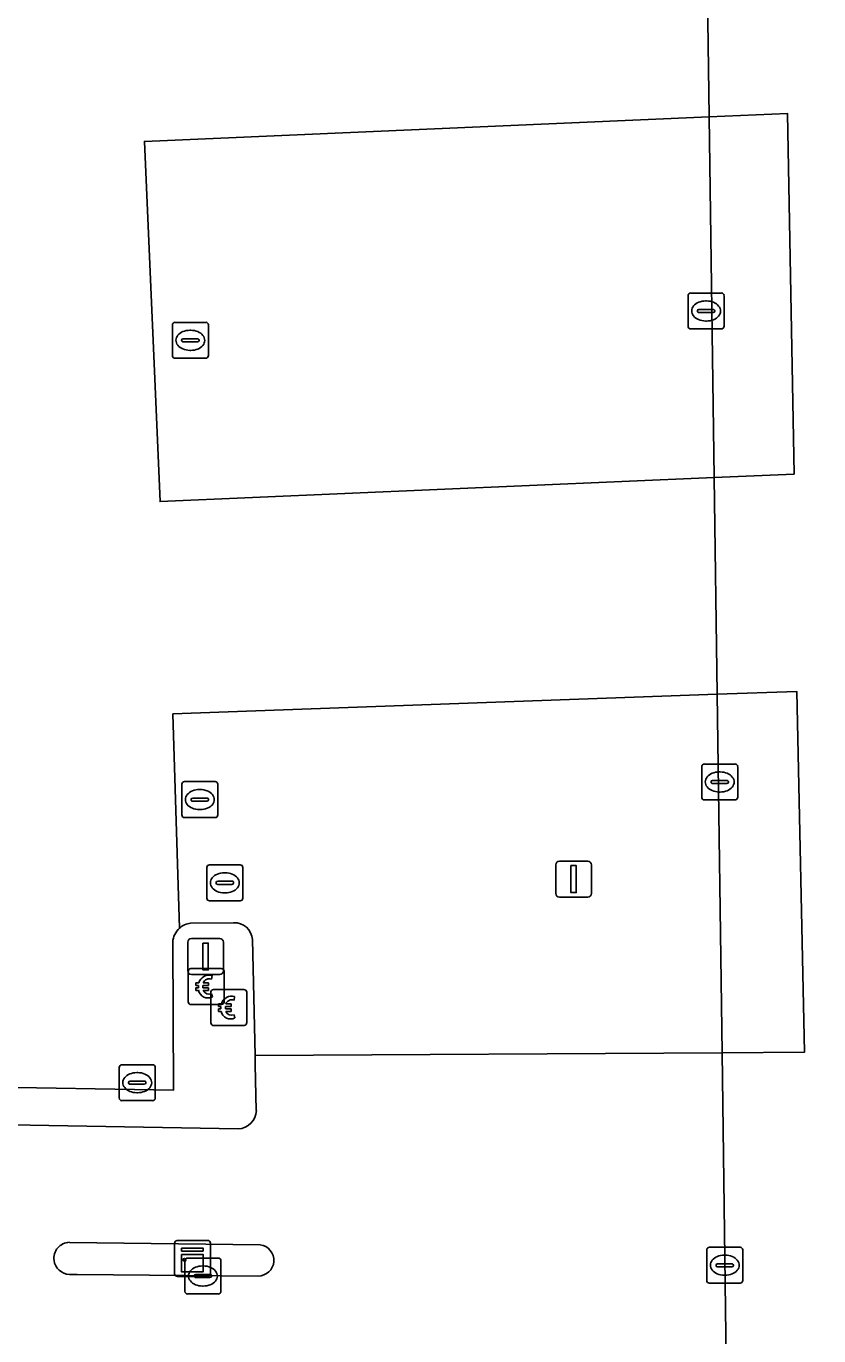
# Model space of a CAD drawing. Extents: x 161087 to 161926, y 382572 to 383873.
# Drawn here: x 161621.07 to 161643.12, y 383490.84 to 383527.28 of the extents above; entities that cross this region are included whole.
import ezdxf

# ---------------------------------------------------------------- set-up
doc = ezdxf.new("R2010")
doc.units = 0
for name, color, linetype in [('IMGEO_Betaalautomaat', 7, 'Continuous'), ('IMGEO_Kast', 7, 'Continuous'), ('IMGEO_Kolk', 7, 'Continuous'), ('IMGEO_Lichtmast', 7, 'Continuous'), ('IMGEO_Parkeervlak_gesloten', 7, 'Continuous'), ('IMGEO_Parkeervlak_open', 7, 'Continuous'), ('IMGEO_Rijbaan_lokaal_gesloten', 7, 'Continuous'), ('IMGEO_Rijbaan_lokaal_open', 7, 'Continuous'), ('IMGEO_Rioolput', 7, 'Continuous'), ('IMGEO_Verkeerseiland_gesloten', 7, 'Continuous'), ('IMGEO_Voetpad_open', 7, 'Continuous')]:
    doc.layers.add(name, color=color, linetype=linetype)

msp = doc.modelspace()

# ---------------------------------------------------------------- linework, layer by layer
at = {"layer": 'IMGEO_Betaalautomaat'}
for p, q in [((161625.583, 383500.136), (161625.583, 383500.977)), ((161625.583, 383500.977), (161625.583, 383500.136)), ((161625.658, 383501.06), (161626.499, 383501.06)), ((161626.499, 383501.06), (161625.658, 383501.06)), ((161626.582, 383500.986), (161626.582, 383500.145)), ((161626.582, 383500.145), (161626.582, 383500.986)), ((161625.866, 383500.524), (161625.866, 383500.592)), ((161625.987, 383500.592), (161625.987, 383500.524)), ((161626.245, 383500.865), (161626.228, 383500.765)), ((161626.21, 383499.551), (161626.21, 383500.392)), ((161626.21, 383500.392), (161626.21, 383499.551)), ((161626.232, 383500.359), (161626.254, 383500.272)), ((161626.285, 383500.475), (161627.126, 383500.475)), ((161627.126, 383500.475), (161626.285, 383500.475)), ((161626.872, 383500.28), (161626.855, 383500.18)), ((161627.209, 383500.401), (161627.209, 383499.56)), ((161627.209, 383499.56), (161627.209, 383500.401)), ((161626.508, 383500.061), (161625.667, 383500.061)), ((161625.667, 383500.061), (161626.508, 383500.061)), ((161626.493, 383499.939), (161626.493, 383500.007)), ((161626.614, 383500.007), (161626.614, 383499.939)), ((161627.135, 383499.476), (161626.294, 383499.476)), ((161626.294, 383499.476), (161627.135, 383499.476)), ((161626.859, 383499.774), (161626.881, 383499.687))]:
    msp.add_line(p, q, dxfattribs=at)
for points in [[(161625.866, 383500.592), (161625.797, 383500.592), (161625.797, 383500.661), (161625.876, 383500.661)], [(161625.871, 383500.455), (161625.797, 383500.455), (161625.797, 383500.524), (161625.866, 383500.524)], [(161625.998, 383500.661), (161626.145, 383500.661), (161626.145, 383500.592), (161625.987, 383500.592)], [(161625.987, 383500.524), (161626.145, 383500.524), (161626.145, 383500.455), (161626.001, 383500.455)], [(161626.493, 383500.007), (161626.424, 383500.007), (161626.424, 383500.076), (161626.503, 383500.076)], [(161626.498, 383499.87), (161626.424, 383499.87), (161626.424, 383499.939), (161626.493, 383499.939)], [(161626.625, 383500.076), (161626.772, 383500.076), (161626.772, 383500.007), (161626.614, 383500.007)], [(161626.614, 383499.939), (161626.772, 383499.939), (161626.772, 383499.87), (161626.628, 383499.87)]]:
    msp.add_lwpolyline(points, dxfattribs=at)
for centre, radius, start, end in [((161625.661, 383500.983), 0.0779, 92.4484, 184.2845), ((161625.661, 383500.983), 0.0779, 92.4484, 184.2845), ((161626.505, 383500.983), 0.0779, 2.4484, 94.2845), ((161626.505, 383500.983), 0.0779, 2.4484, 94.2845), ((161626.159, 383500.585), 0.293, 73.014, 165.0139), ((161626.165, 383500.598), 0.179, 69.3236, 159.5683), ((161626.132, 383500.51), 0.267, 191.8096, 297.0389), ((161626.165, 383500.525), 0.179, 202.7625, 291.8693), ((161626.288, 383500.398), 0.0779, 92.4484, 184.2845), ((161626.288, 383500.398), 0.0779, 92.4484, 184.2845), ((161626.786, 383500), 0.293, 73.014, 165.0139), ((161626.792, 383500.013), 0.179, 69.3236, 159.5683), ((161627.132, 383500.398), 0.0779, 2.4484, 94.2845), ((161627.132, 383500.398), 0.0779, 2.4484, 94.2845), ((161625.661, 383500.139), 0.0779, 182.4484, 274.2845), ((161625.661, 383500.139), 0.0779, 182.4484, 274.2845), ((161626.759, 383499.925), 0.267, 191.8096, 297.0389), ((161626.505, 383500.139), 0.0779, 272.4484, 4.2845), ((161626.505, 383500.139), 0.0779, 272.4484, 4.2845), ((161626.792, 383499.94), 0.179, 202.7625, 291.8693), ((161626.288, 383499.554), 0.0779, 182.4484, 274.2845), ((161626.288, 383499.554), 0.0779, 182.4484, 274.2845), ((161627.132, 383499.554), 0.0779, 272.4484, 4.2845), ((161627.132, 383499.554), 0.0779, 272.4484, 4.2845)]:
    msp.add_arc(centre, radius, start, end, dxfattribs=at)
at = {"layer": 'IMGEO_Kast'}
for p, q in [((161625.202, 383492.57), (161625.202, 383493.411)), ((161625.202, 383493.411), (161625.202, 383492.57)), ((161625.277, 383493.495), (161626.118, 383493.495)), ((161626.118, 383493.495), (161625.277, 383493.495)), ((161626.202, 383493.42), (161626.202, 383492.579)), ((161626.202, 383492.579), (161626.202, 383493.42)), ((161626.127, 383492.495), (161625.286, 383492.495)), ((161625.286, 383492.495), (161626.127, 383492.495))]:
    msp.add_line(p, q, dxfattribs=at)
for points in [[(161625.397, 383493.285), (161625.997, 383493.285), (161625.997, 383493.2), (161625.397, 383493.2), (161625.397, 383493.285)], [(161625.397, 383493.11), (161625.997, 383493.11), (161625.997, 383492.621), (161625.397, 383492.621), (161625.397, 383493.11)]]:
    msp.add_lwpolyline(points, dxfattribs=at)
msp.add_circle((161625.481, 383492.959), 0.0377, dxfattribs=at)
for centre, start, end in [((161625.28, 383493.417), 92.4484, 184.2845), ((161625.28, 383493.417), 92.4484, 184.2845), ((161626.124, 383493.417), 2.4484, 94.2845), ((161626.124, 383493.417), 2.4484, 94.2845), ((161625.28, 383492.573), 182.4484, 274.2845), ((161625.28, 383492.573), 182.4484, 274.2845), ((161626.124, 383492.573), 272.4484, 4.2845), ((161626.124, 383492.573), 272.4484, 4.2845)]:
    msp.add_arc(centre, 0.0779, start, end, dxfattribs=at)
at = {"layer": 'IMGEO_Kolk'}
for p, q in [((161639.562, 383519.856), (161640.414, 383519.856)), ((161639.487, 383518.93), (161639.487, 383519.782)), ((161639.975, 383519.636), (161640, 383519.636)), ((161640.488, 383519.782), (161640.488, 383518.93)), ((161639.746, 383519.35), (161639.746, 383519.362)), ((161640.184, 383519.313), (161639.786, 383519.313)), ((161639.789, 383519.399), (161640.187, 383519.399)), ((161640.23, 383519.362), (161640.23, 383519.35)), ((161625.14, 383518.114), (161625.14, 383518.966)), ((161625.215, 383519.04), (161626.067, 383519.04)), ((161625.628, 383518.82), (161625.653, 383518.82)), ((161626.141, 383518.966), (161626.141, 383518.114)), ((161640.414, 383518.856), (161639.562, 383518.856)), ((161639.998, 383519.076), (161639.973, 383519.076)), ((161625.399, 383518.534), (161625.399, 383518.546)), ((161625.837, 383518.497), (161625.439, 383518.497)), ((161625.442, 383518.583), (161625.84, 383518.583)), ((161625.883, 383518.546), (161625.883, 383518.534)), ((161626.067, 383518.04), (161625.215, 383518.04)), ((161625.651, 383518.26), (161625.626, 383518.26)), ((161639.941, 383506.752), (161640.793, 383506.752)), ((161639.866, 383505.826), (161639.866, 383506.678)), ((161640.354, 383506.532), (161640.379, 383506.532)), ((161640.867, 383506.678), (161640.867, 383505.826)), ((161625.404, 383505.336), (161625.404, 383506.188)), ((161625.479, 383506.262), (161626.331, 383506.262)), ((161625.892, 383506.042), (161625.917, 383506.042)), ((161626.405, 383506.188), (161626.405, 383505.336)), ((161640.125, 383506.246), (161640.125, 383506.258)), ((161640.563, 383506.209), (161640.165, 383506.209)), ((161640.168, 383506.295), (161640.566, 383506.295)), ((161640.609, 383506.258), (161640.609, 383506.246)), ((161625.663, 383505.756), (161625.663, 383505.768)), ((161626.101, 383505.719), (161625.703, 383505.719)), ((161625.706, 383505.805), (161626.104, 383505.805)), ((161626.147, 383505.768), (161626.147, 383505.756)), ((161640.793, 383505.752), (161639.941, 383505.752)), ((161640.377, 383505.972), (161640.352, 383505.972)), ((161626.331, 383505.262), (161625.479, 383505.262)), ((161625.915, 383505.482), (161625.89, 383505.482)), ((161640.006, 383492.381), (161640.006, 383493.233)), ((161640.081, 383493.307), (161640.933, 383493.307)), ((161641.007, 383493.233), (161641.007, 383492.381)), ((161625.49, 383492.081), (161625.49, 383492.933)), ((161625.565, 383493.007), (161626.417, 383493.007)), ((161626.491, 383492.933), (161626.491, 383492.081)), ((161640.494, 383493.087), (161640.519, 383493.087)), ((161625.749, 383492.501), (161625.749, 383492.513)), ((161625.792, 383492.55), (161626.19, 383492.55)), ((161625.978, 383492.787), (161626.003, 383492.787)), ((161626.233, 383492.513), (161626.233, 383492.501)), ((161640.265, 383492.801), (161640.265, 383492.813)), ((161640.703, 383492.764), (161640.305, 383492.764)), ((161640.308, 383492.85), (161640.706, 383492.85)), ((161640.517, 383492.527), (161640.492, 383492.527)), ((161640.749, 383492.813), (161640.749, 383492.801)), ((161626.187, 383492.464), (161625.789, 383492.464)), ((161626.001, 383492.227), (161625.976, 383492.227)), ((161640.933, 383492.307), (161640.081, 383492.307)), ((161626.417, 383492.007), (161625.565, 383492.007))]:
    msp.add_line(p, q, dxfattribs=at)
for points in [[(161639.562, 383519.856), (161640.414, 383519.856)], [(161639.487, 383518.93), (161639.487, 383519.782)], [(161640.488, 383519.782), (161640.488, 383518.93)], [(161625.14, 383518.114), (161625.14, 383518.966)], [(161625.215, 383519.04), (161626.067, 383519.04)], [(161626.141, 383518.966), (161626.141, 383518.114)], [(161640.414, 383518.856), (161639.562, 383518.856)], [(161626.067, 383518.04), (161625.215, 383518.04)], [(161639.941, 383506.752), (161640.793, 383506.752)], [(161639.866, 383505.826), (161639.866, 383506.678)], [(161640.867, 383506.678), (161640.867, 383505.826)], [(161625.404, 383505.336), (161625.404, 383506.188)], [(161625.479, 383506.262), (161626.331, 383506.262)], [(161626.405, 383506.188), (161626.405, 383505.336)], [(161640.793, 383505.752), (161639.941, 383505.752)], [(161626.331, 383505.262), (161625.479, 383505.262)], [(161640.006, 383492.381), (161640.006, 383493.233)], [(161640.081, 383493.307), (161640.933, 383493.307)], [(161641.007, 383493.233), (161641.007, 383492.381)], [(161625.49, 383492.081), (161625.49, 383492.933)], [(161625.565, 383493.007), (161626.417, 383493.007)], [(161626.491, 383492.933), (161626.491, 383492.081)], [(161640.933, 383492.307), (161640.081, 383492.307)], [(161626.417, 383492.007), (161625.565, 383492.007)]]:
    msp.add_lwpolyline(points, dxfattribs=at)
for centre, radius, start, end in [((161639.564, 383519.78), 0.0765, 91.552, 178.448), ((161639.564, 383519.78), 0.0765, 91.552, 178.448), ((161640.412, 383519.78), 0.0765, 1.552, 88.448), ((161640.412, 383519.78), 0.0765, 1.552, 88.448), ((161639.786, 383519.359), 0.0403, 85.8775, 175.7526), ((161639.783, 383519.349), 0.0366, 178.938, 274.7102), ((161640.187, 383519.356), 0.043, 264.8664, 352.4533), ((161640.191, 383519.361), 0.0386, 1.7309, 96.639), ((161625.217, 383518.964), 0.0765, 91.552, 178.448), ((161625.217, 383518.964), 0.0765, 91.552, 178.448), ((161626.065, 383518.964), 0.0765, 1.552, 88.448), ((161626.065, 383518.964), 0.0765, 1.552, 88.448), ((161639.564, 383518.932), 0.0765, 181.552, 268.448), ((161639.564, 383518.932), 0.0765, 181.552, 268.448), ((161640.412, 383518.932), 0.0765, 271.552, 358.448), ((161640.412, 383518.932), 0.0765, 271.552, 358.448), ((161625.439, 383518.543), 0.0403, 85.8775, 175.7526), ((161625.436, 383518.533), 0.0366, 178.938, 274.7102), ((161625.84, 383518.54), 0.043, 264.8664, 352.4533), ((161625.844, 383518.545), 0.0386, 1.7309, 96.639), ((161625.217, 383518.116), 0.0765, 181.552, 268.448), ((161625.217, 383518.116), 0.0765, 181.552, 268.448), ((161626.065, 383518.116), 0.0765, 271.552, 358.448), ((161626.065, 383518.116), 0.0765, 271.552, 358.448), ((161639.943, 383506.676), 0.0765, 91.552, 178.448), ((161639.943, 383506.676), 0.0765, 91.552, 178.448), ((161640.791, 383506.676), 0.0765, 1.552, 88.448), ((161640.791, 383506.676), 0.0765, 1.552, 88.448), ((161625.481, 383506.186), 0.0765, 91.552, 178.448), ((161625.481, 383506.186), 0.0765, 91.552, 178.448), ((161626.329, 383506.186), 0.0765, 1.552, 88.448), ((161626.329, 383506.186), 0.0765, 1.552, 88.448), ((161640.165, 383506.255), 0.0403, 85.8775, 175.7526), ((161640.162, 383506.245), 0.0366, 178.938, 274.7102), ((161640.566, 383506.252), 0.043, 264.8664, 352.4533), ((161640.57, 383506.257), 0.0386, 1.7309, 96.639), ((161625.703, 383505.765), 0.0403, 85.8775, 175.7526), ((161625.7, 383505.755), 0.0366, 178.938, 274.7102), ((161626.104, 383505.762), 0.043, 264.8664, 352.4533), ((161626.108, 383505.767), 0.0386, 1.7309, 96.639), ((161639.943, 383505.828), 0.0765, 181.552, 268.448), ((161639.943, 383505.828), 0.0765, 181.552, 268.448), ((161640.791, 383505.828), 0.0765, 271.552, 358.448), ((161640.791, 383505.828), 0.0765, 271.552, 358.448), ((161625.481, 383505.338), 0.0765, 181.552, 268.448), ((161625.481, 383505.338), 0.0765, 181.552, 268.448), ((161626.329, 383505.338), 0.0765, 271.552, 358.448), ((161626.329, 383505.338), 0.0765, 271.552, 358.448), ((161640.083, 383493.231), 0.0765, 91.552, 178.448), ((161640.083, 383493.231), 0.0765, 91.552, 178.448), ((161640.931, 383493.231), 0.0765, 1.552, 88.448), ((161640.931, 383493.231), 0.0765, 1.552, 88.448), ((161625.567, 383492.931), 0.0765, 91.552, 178.448), ((161625.567, 383492.931), 0.0765, 91.552, 178.448), ((161626.415, 383492.931), 0.0765, 1.552, 88.448), ((161626.415, 383492.931), 0.0765, 1.552, 88.448), ((161625.789, 383492.51), 0.0403, 85.8775, 175.7526), ((161626.194, 383492.512), 0.0386, 1.7309, 96.639), ((161640.305, 383492.81), 0.0403, 85.8775, 175.7526), ((161640.302, 383492.8), 0.0366, 178.938, 274.7102), ((161640.706, 383492.807), 0.043, 264.8664, 352.4533), ((161640.71, 383492.812), 0.0386, 1.7309, 96.639), ((161625.786, 383492.5), 0.0366, 178.938, 274.7102), ((161626.19, 383492.507), 0.043, 264.8664, 352.4533), ((161640.083, 383492.383), 0.0765, 181.552, 268.448), ((161640.083, 383492.383), 0.0765, 181.552, 268.448), ((161640.931, 383492.383), 0.0765, 271.552, 358.448), ((161640.931, 383492.383), 0.0765, 271.552, 358.448), ((161625.567, 383492.083), 0.0765, 181.552, 268.448), ((161625.567, 383492.083), 0.0765, 181.552, 268.448), ((161626.415, 383492.083), 0.0765, 271.552, 358.448), ((161626.415, 383492.083), 0.0765, 271.552, 358.448)]:
    msp.add_arc(centre, radius, start, end, dxfattribs=at)
for centre, major_axis, ratio, start_param, end_param in [((161639.974, 383519.356), (-0.387, 0.002), 0.722429, 4.712389, 7.853982), ((161639.999, 383519.356), (-0.39, 0.002), 0.717154, 1.570796, 4.712389), ((161625.627, 383518.54), (-0.387, 0.002), 0.722429, 4.712389, 7.853982), ((161625.652, 383518.54), (-0.39, 0.002), 0.717154, 1.570796, 4.712389), ((161640.353, 383506.252), (-0.387, 0.002), 0.722429, 4.712389, 7.853982), ((161640.378, 383506.252), (-0.39, 0.002), 0.717154, 1.570796, 4.712389), ((161625.891, 383505.762), (-0.387, 0.002), 0.722429, 4.712389, 7.853982), ((161625.916, 383505.762), (-0.39, 0.002), 0.717154, 1.570796, 4.712389), ((161640.493, 383492.807), (-0.387, 0.002), 0.722429, 4.712389, 7.853982), ((161640.518, 383492.807), (-0.39, 0.002), 0.717154, 1.570796, 4.712389), ((161625.977, 383492.507), (-0.387, 0.002), 0.722429, 4.712389, 7.853982), ((161626.002, 383492.507), (-0.39, 0.002), 0.717154, 1.570796, 4.712389)]:
    msp.add_ellipse(centre, major_axis=major_axis, ratio=ratio, start_param=start_param, end_param=end_param, dxfattribs=at)
at = {"layer": 'IMGEO_Lichtmast'}
for p, q in [((161635.806, 383503.149), (161635.806, 383503.949)), ((161635.806, 383503.949), (161635.806, 383503.149)), ((161635.906, 383504.049), (161636.696, 383504.049)), ((161636.696, 383504.049), (161635.906, 383504.049)), ((161636.796, 383503.949), (161636.796, 383503.149)), ((161636.796, 383503.149), (161636.796, 383503.949)), ((161636.696, 383503.049), (161635.906, 383503.049)), ((161635.906, 383503.049), (161636.696, 383503.049)), ((161625.569, 383500.996), (161625.569, 383501.796)), ((161625.569, 383501.796), (161625.569, 383500.996)), ((161625.669, 383501.896), (161626.459, 383501.896)), ((161626.459, 383501.896), (161625.669, 383501.896)), ((161626.559, 383501.796), (161626.559, 383500.996)), ((161626.559, 383500.996), (161626.559, 383501.796)), ((161626.459, 383500.896), (161625.669, 383500.896)), ((161625.669, 383500.896), (161626.459, 383500.896))]:
    msp.add_line(p, q, dxfattribs=at)
for points in [[(161636.226, 383503.924), (161636.376, 383503.924), (161636.376, 383503.174), (161636.226, 383503.174), (161636.226, 383503.924)], [(161625.989, 383501.771), (161626.139, 383501.771), (161626.139, 383501.021), (161625.989, 383501.021), (161625.989, 383501.771)]]:
    msp.add_lwpolyline(points, dxfattribs=at)
for centre, start, end in [((161635.906, 383503.949), 90, 180), ((161635.906, 383503.949), 90, 180), ((161636.696, 383503.949), 0, 90), ((161636.696, 383503.949), 360, 90), ((161635.906, 383503.149), 180, 270), ((161635.906, 383503.149), 180, 270), ((161636.696, 383503.149), 270, 0), ((161636.696, 383503.149), 270, 0), ((161625.669, 383501.796), 90, 180), ((161625.669, 383501.796), 90, 180), ((161626.459, 383501.796), 0, 90), ((161626.459, 383501.796), 360, 90), ((161625.669, 383500.996), 180, 270), ((161625.669, 383500.996), 180, 270), ((161626.459, 383500.996), 270, 0), ((161626.459, 383500.996), 270, 0)]:
    msp.add_arc(centre, 0.1, start, end, dxfattribs=at)
at = {"layer": 'IMGEO_Parkeervlak_gesloten'}
for points in [[(161642.253, 383524.85), (161640.071, 383524.755), (161640.21, 383514.724), (161642.436, 383514.82)], [(161640.294, 383508.691), (161640.432, 383498.718), (161642.721, 383498.731), (161642.512, 383508.771)]]:
    msp.add_lwpolyline(points, close=True, dxfattribs=at)
at = {"layer": 'IMGEO_Parkeervlak_open'}
msp.add_lwpolyline([(161640.071, 383524.755), (161624.365, 383524.073), (161624.8, 383514.054), (161640.21, 383514.724)], close=True, dxfattribs=at)
for points in [[(161640.294, 383508.691), (161625.157, 383508.145), (161625.34, 383502.185)], [(161627.37, 383501.868), (161627.442, 383498.644), (161640.432, 383498.718), (161640.294, 383508.691)], [(161625.647, 383502.326), (161626.841, 383502.336)]]:
    msp.add_lwpolyline(points, dxfattribs=at)
for centre, radius, start, end in [((161625.719, 383501.763), 0.567, 97.3414, 131.9956), ((161626.863, 383501.828), 0.508, 4.4808, 92.5216)]:
    msp.add_arc(centre, radius, start, end, dxfattribs=at)
at = {"layer": 'IMGEO_Rijbaan_lokaal_gesloten'}
msp.add_lwpolyline([(161648.844, 383548.156), (161648.731, 383551.962), (161645.548, 383551.806), (161645.548, 383546.79), (161639.769, 383546.519), (161639.851, 383540.652), (161641.979, 383540.739), (161642.222, 383530.908), (161639.987, 383530.792), (161640.071, 383524.755), (161642.253, 383524.85), (161642.436, 383514.82), (161640.21, 383514.724), (161640.294, 383508.691), (161642.512, 383508.771), (161642.721, 383498.731), (161640.432, 383498.718), (161640.541, 383490.884), (161640.548, 383489.929)], dxfattribs=at)
at = {"layer": 'IMGEO_Rijbaan_lokaal_open'}
for points in [[(161625.34, 383502.185), (161625.157, 383508.145), (161640.294, 383508.691), (161640.21, 383514.724), (161624.8, 383514.054), (161624.365, 383524.073), (161640.071, 383524.755), (161639.987, 383530.792), (161624.105, 383529.962), (161623.522, 383539.987), (161639.851, 383540.652), (161639.769, 383546.519)], [(161619.477, 383504.913), (161619.716, 383497.771), (161625.172, 383497.681), (161625.15, 383501.8)], [(161640.541, 383490.884), (161640.432, 383498.718), (161627.442, 383498.644), (161627.448, 383498.387), (161627.476, 383497.112)], [(161626.973, 383496.598), (161615.909, 383496.794), (161603.988, 383497.005), (161596.79, 383497.615)], [(161622.276, 383493.444), (161627.583, 383493.376)], [(161627.524, 383492.507), (161622.495, 383492.551), (161622.277, 383492.553)], [(161641.394, 383463.826), (161640.75, 383463.842), (161640.713, 383478.208), (161640.639, 383478.207), (161634.008, 383478.093), (161633.869, 383489.849), (161640.548, 383489.929), (161640.541, 383490.884)]]:
    msp.add_lwpolyline(points, dxfattribs=at)
for centre, radius, start, end in [((161625.721, 383501.757), 0.573, 131.7291, 175.7376), ((161626.942, 383497.132), 0.535, 273.3628, 357.8766), ((161622.29, 383492.999), 0.446, 91.7577, 187.566), ((161627.529, 383492.943), 0.436, 269.3732, 82.8586), ((161622.29, 383492.999), 0.446, 187.5839, 268.309)]:
    msp.add_arc(centre, radius, start, end, dxfattribs=at)
at = {"layer": 'IMGEO_Rioolput'}
for p, q in [((161626.099, 383503.02), (161626.099, 383503.872)), ((161626.174, 383503.946), (161627.026, 383503.946)), ((161627.1, 383503.872), (161627.1, 383503.02)), ((161626.358, 383503.44), (161626.358, 383503.452)), ((161626.401, 383503.489), (161626.799, 383503.489)), ((161626.587, 383503.726), (161626.612, 383503.726)), ((161626.842, 383503.452), (161626.842, 383503.44)), ((161626.796, 383503.403), (161626.398, 383503.403)), ((161626.61, 383503.166), (161626.585, 383503.166)), ((161627.026, 383502.946), (161626.174, 383502.946)), ((161623.738, 383498.386), (161624.59, 383498.386)), ((161623.663, 383497.46), (161623.663, 383498.312)), ((161624.151, 383498.166), (161624.176, 383498.166)), ((161624.664, 383498.312), (161624.664, 383497.46)), ((161623.922, 383497.88), (161623.922, 383497.892)), ((161624.36, 383497.843), (161623.962, 383497.843)), ((161623.965, 383497.929), (161624.363, 383497.929)), ((161624.174, 383497.606), (161624.149, 383497.606)), ((161624.406, 383497.892), (161624.406, 383497.88)), ((161624.59, 383497.386), (161623.738, 383497.386))]:
    msp.add_line(p, q, dxfattribs=at)
for points in [[(161626.099, 383503.02), (161626.099, 383503.872)], [(161626.174, 383503.946), (161627.026, 383503.946)], [(161627.1, 383503.872), (161627.1, 383503.02)], [(161627.026, 383502.946), (161626.174, 383502.946)], [(161623.738, 383498.386), (161624.59, 383498.386)], [(161623.663, 383497.46), (161623.663, 383498.312)], [(161624.664, 383498.312), (161624.664, 383497.46)], [(161624.59, 383497.386), (161623.738, 383497.386)]]:
    msp.add_lwpolyline(points, dxfattribs=at)
for centre, radius, start, end in [((161626.176, 383503.87), 0.0765, 91.552, 178.448), ((161626.176, 383503.87), 0.0765, 91.552, 178.448), ((161627.024, 383503.87), 0.0765, 1.552, 88.448), ((161627.024, 383503.87), 0.0765, 1.552, 88.448), ((161626.398, 383503.449), 0.0403, 85.8775, 175.7526), ((161626.395, 383503.439), 0.0366, 178.938, 274.7102), ((161626.799, 383503.446), 0.043, 264.8664, 352.4533), ((161626.803, 383503.451), 0.0386, 1.7309, 96.639), ((161626.176, 383503.022), 0.0765, 181.552, 268.448), ((161626.176, 383503.022), 0.0765, 181.552, 268.448), ((161627.024, 383503.022), 0.0765, 271.552, 358.448), ((161627.024, 383503.022), 0.0765, 271.552, 358.448), ((161623.74, 383498.31), 0.0765, 91.552, 178.448), ((161623.74, 383498.31), 0.0765, 91.552, 178.448), ((161624.588, 383498.31), 0.0765, 1.552, 88.448), ((161624.588, 383498.31), 0.0765, 1.552, 88.448), ((161623.962, 383497.889), 0.0403, 85.8775, 175.7526), ((161623.959, 383497.879), 0.0366, 178.938, 274.7102), ((161624.363, 383497.886), 0.043, 264.8664, 352.4533), ((161624.367, 383497.891), 0.0386, 1.7309, 96.639), ((161623.74, 383497.462), 0.0765, 181.552, 268.448), ((161623.74, 383497.462), 0.0765, 181.552, 268.448), ((161624.588, 383497.462), 0.0765, 271.552, 358.448), ((161624.588, 383497.462), 0.0765, 271.552, 358.448)]:
    msp.add_arc(centre, radius, start, end, dxfattribs=at)
for centre, major_axis, ratio, start_param, end_param in [((161626.586, 383503.446), (-0.387, 0.002), 0.722429, 4.712389, 7.853982), ((161626.611, 383503.446), (-0.39, 0.002), 0.717154, 1.570796, 4.712389), ((161624.15, 383497.886), (-0.387, 0.002), 0.722429, 4.712389, 7.853982), ((161624.175, 383497.886), (-0.39, 0.002), 0.717154, 1.570796, 4.712389)]:
    msp.add_ellipse(centre, major_axis=major_axis, ratio=ratio, start_param=start_param, end_param=end_param, dxfattribs=at)
at = {"layer": 'IMGEO_Verkeerseiland_gesloten'}
for points in [[(161627.583, 383493.376), (161622.276, 383493.444)], [(161622.277, 383492.553), (161622.495, 383492.551), (161627.524, 383492.507)]]:
    msp.add_lwpolyline(points, dxfattribs=at)
for centre, radius, start, end in [((161622.29, 383492.999), 0.446, 91.7577, 187.566), ((161627.529, 383492.943), 0.436, 269.3732, 82.8586), ((161622.29, 383492.999), 0.446, 187.5839, 268.309)]:
    msp.add_arc(centre, radius, start, end, dxfattribs=at)
at = {"layer": 'IMGEO_Voetpad_open'}
for points in [[(161626.841, 383502.336), (161625.647, 383502.326)], [(161625.15, 383501.8), (161625.172, 383497.681), (161619.716, 383497.771), (161615.928, 383497.834), (161615.909, 383496.794), (161626.973, 383496.598)], [(161627.448, 383498.387), (161627.442, 383498.644), (161627.37, 383501.868)], [(161627.476, 383497.112), (161627.448, 383498.387)]]:
    msp.add_lwpolyline(points, dxfattribs=at)
for centre, radius, start, end in [((161625.721, 383501.757), 0.573, 131.7291, 175.7376), ((161625.719, 383501.763), 0.567, 97.3414, 131.9956), ((161626.863, 383501.828), 0.508, 4.4808, 92.5216), ((161626.942, 383497.132), 0.535, 273.3628, 357.8766)]:
    msp.add_arc(centre, radius, start, end, dxfattribs=at)

doc.saveas('drawing.dxf')
